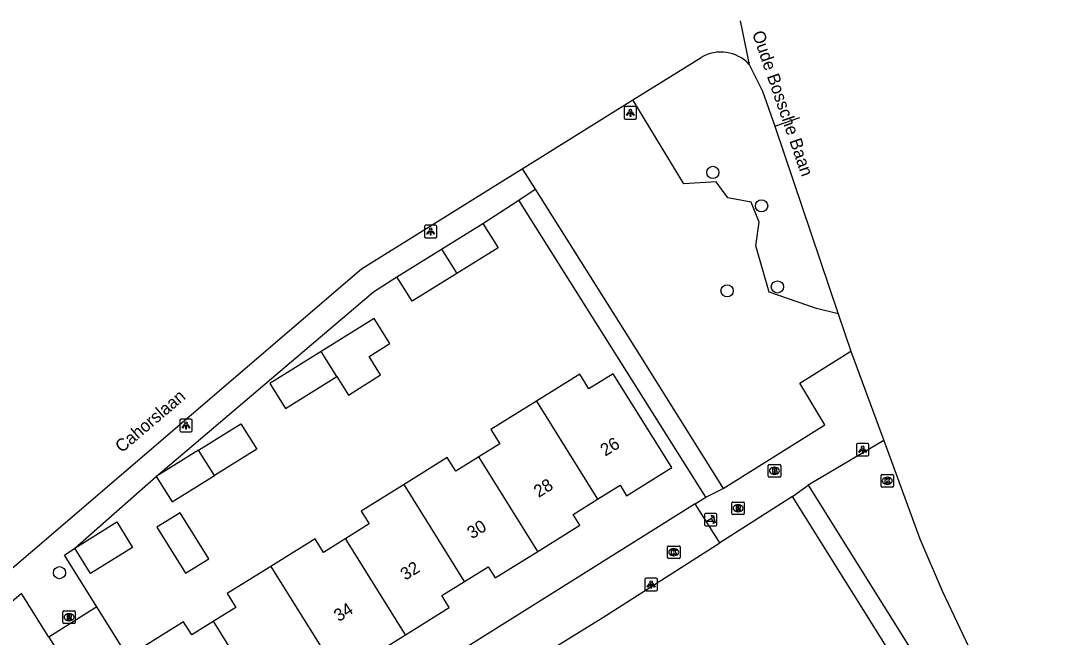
# Model space of a CAD drawing. Extents: x 158461 to 159795, y 387220 to 388672.
# Drawn here: x 159005.8 to 159089.3, y 388121.2 to 388170.7 of the extents above; entities that cross this region are included whole.
import ezdxf

# ---------------------------------------------------------------- set-up
doc = ezdxf.new("R2010")
doc.units = 0
for name, color, linetype in [('IMGEO_Boom', 7, 'Continuous'), ('IMGEO_Brandkraan', 7, 'Continuous'), ('IMGEO_Fietspad_gesloten', 7, 'Continuous'), ('IMGEO_Groenvoorziening', 7, 'Continuous'), ('IMGEO_Kolk', 7, 'Continuous'), ('IMGEO_Lichtpunt', 7, 'Continuous'), ('IMGEO_Openbare_ruimte_label', 7, 'Continuous'), ('IMGEO_Pand', 7, 'Continuous'), ('IMGEO_Pand_nummerreeks', 7, 'Continuous'), ('IMGEO_Poller', 7, 'Continuous'), ('IMGEO_Rijbaan_lokaal_open', 7, 'Continuous'), ('IMGEO_Rioolput', 7, 'Continuous'), ('IMGEO_Voetpad_open', 7, 'Continuous')]:
    doc.layers.add(name, color=color, linetype=linetype)

msp = doc.modelspace()

# ---------------------------------------------------------------- linework, layer by layer
at = {"layer": 'IMGEO_Boom'}
for centre in [(159061.3, 388158.516), (159065.212, 388155.834), (159062.442, 388149.001), (159066.481, 388149.315), (159008.862, 388126.362)]:
    msp.add_circle(centre, 0.489, dxfattribs=at)
at = {"layer": 'IMGEO_Brandkraan'}
for p, q in [((159065.744, 388134.122), (159065.744, 388134.974)), ((159065.819, 388135.048), (159066.671, 388135.048)), ((159066.745, 388134.974), (159066.745, 388134.122)), ((159066.255, 388134.268), (159066.23, 388134.268)), ((159066.232, 388134.828), (159066.257, 388134.828)), ((159066.671, 388134.048), (159065.819, 388134.048))]:
    msp.add_line(p, q, dxfattribs=at)
for points in [[(159065.744, 388134.122), (159065.744, 388134.974)], [(159065.819, 388135.048), (159066.671, 388135.048)], [(159066.745, 388134.974), (159066.745, 388134.122)], [(159066.092, 388134.748), (159066.092, 388134.348), (159066.305, 388134.348)], [(159066.323, 388134.748), (159066.092, 388134.748)], [(159066.271, 388134.667), (159066.217, 388134.667), (159066.217, 388134.591)], [(159066.217, 388134.591), (159066.27, 388134.591)], [(159066.279, 388134.515), (159066.217, 388134.515), (159066.217, 388134.434)], [(159066.217, 388134.434), (159066.279, 388134.434)], [(159066.671, 388134.048), (159065.819, 388134.048)]]:
    msp.add_lwpolyline(points, dxfattribs=at)
for centre, radius, start, end in [((159065.821, 388134.972), 0.0765, 91.55205, 178.44795), ((159065.821, 388134.972), 0.0765, 91.55205, 178.44795), ((159066.669, 388134.972), 0.0765, 1.55205, 88.44795), ((159066.669, 388134.972), 0.0765, 1.55205, 88.44795), ((159065.821, 388134.124), 0.0765, 181.55205, 268.44795), ((159065.821, 388134.124), 0.0765, 181.55205, 268.44795), ((159066.272, 388134.629), 0.0379, 267.82845, 90.93552), ((159066.28, 388134.474), 0.0404, 269.87594, 90.50774), ((159066.311, 388134.599), 0.251, 268.66757, 293.53466), ((159066.327, 388134.603), 0.145, 59.4692, 91.53667), ((159066.352, 388134.65), 0.0922, 285.51372, 58.15012), ((159066.357, 388134.458), 0.105, 301.31148, 78.98903), ((159066.669, 388134.124), 0.0765, 271.55205, 358.44795), ((159066.669, 388134.124), 0.0765, 271.55205, 358.44795)]:
    msp.add_arc(centre, radius, start, end, dxfattribs=at)
for centre, major_axis, ratio, start_param, end_param in [((159066.231, 388134.548), (-0.387, 0.002), 0.722429, 4.712389, 7.853982), ((159066.256, 388134.548), (-0.39, 0.002), 0.717154, 1.570796, 4.712389)]:
    msp.add_ellipse(centre, major_axis=major_axis, ratio=ratio, start_param=start_param, end_param=end_param, dxfattribs=at)
at = {"layer": 'IMGEO_Fietspad_gesloten'}
for points in [[(159063.491, 388170.696), (159063.491, 388170.696), (159064.209, 388167.197)], [(159054.892, 388164.342), (159060.363, 388167.749)], [(159064.209, 388167.197), (159065.292, 388165.044), (159066.267, 388162.234)], [(159045.995, 388158.801), (159054.892, 388164.342)], [(159066.267, 388162.234), (159068.291, 388162.936)], [(159066.267, 388162.234), (159071.359, 388147.153)], [(158953.377, 388082.419), (159033.11, 388150.766), (159044.659, 388157.968), (159045.995, 388158.801)], [(159071.359, 388147.153), (159072.366, 388144.17)], [(159072.366, 388144.17), (159075.012, 388136.993)], [(159075.012, 388136.993), (159077.926, 388129.094), (159079.7, 388124.896), (159082.53, 388118.898), (159084.282, 388115.609)]]:
    msp.add_lwpolyline(points, dxfattribs=at)
msp.add_arc((159061.946, 388165.107), 3.08, 42.72512, 120.9396, dxfattribs=at)
at = {"layer": 'IMGEO_Groenvoorziening'}
msp.add_lwpolyline([(159071.359, 388147.153), (159069.608, 388147.596), (159065.83, 388148.885), (159064.739, 388152.622), (159065.014, 388154.507), (159064.385, 388156.117), (159062.501, 388156.47), (159061.558, 388157.766), (159058.967, 388157.609), (159054.892, 388164.342)], dxfattribs=at)
at = {"layer": 'IMGEO_Kolk'}
for p, q in [((159074.8, 388133.316), (159074.8, 388134.168)), ((159074.875, 388134.242), (159075.727, 388134.242)), ((159075.801, 388134.168), (159075.801, 388133.316)), ((159075.311, 388133.462), (159075.286, 388133.462)), ((159075.288, 388134.022), (159075.313, 388134.022)), ((159075.727, 388133.242), (159074.875, 388133.242)), ((159057.668, 388127.578), (159057.668, 388128.43)), ((159057.743, 388128.504), (159058.595, 388128.504)), ((159058.156, 388128.284), (159058.181, 388128.284)), ((159058.669, 388128.43), (159058.669, 388127.578)), ((159058.595, 388127.504), (159057.743, 388127.504)), ((159058.179, 388127.724), (159058.154, 388127.724))]:
    msp.add_line(p, q, dxfattribs=at)
for points in [[(159074.8, 388133.316), (159074.8, 388134.168)], [(159074.875, 388134.242), (159075.727, 388134.242)], [(159075.801, 388134.168), (159075.801, 388133.316)], [(159075.121, 388133.942), (159075.244, 388133.942), (159075.244, 388133.791), (159075.374, 388133.942), (159075.538, 388133.942), (159075.392, 388133.791), (159075.545, 388133.542), (159075.393, 388133.542), (159075.308, 388133.706), (159075.244, 388133.639), (159075.244, 388133.542), (159075.121, 388133.542), (159075.121, 388133.942)], [(159075.727, 388133.242), (159074.875, 388133.242)], [(159057.668, 388127.578), (159057.668, 388128.43)], [(159057.743, 388128.504), (159058.595, 388128.504)], [(159058.669, 388128.43), (159058.669, 388127.578)], [(159058.595, 388127.504), (159057.743, 388127.504)], [(159057.989, 388128.204), (159058.112, 388128.204), (159058.112, 388128.053), (159058.242, 388128.204), (159058.406, 388128.204), (159058.26, 388128.053), (159058.413, 388127.804), (159058.261, 388127.804), (159058.176, 388127.968), (159058.112, 388127.901), (159058.112, 388127.804), (159057.989, 388127.804), (159057.989, 388128.204)]]:
    msp.add_lwpolyline(points, dxfattribs=at)
for centre, start, end in [((159074.877, 388134.166), 91.55205, 178.44795), ((159074.877, 388134.166), 91.55205, 178.44795), ((159075.725, 388134.166), 1.55205, 88.44795), ((159075.725, 388134.166), 1.55205, 88.44795), ((159074.877, 388133.318), 181.55205, 268.44795), ((159074.877, 388133.318), 181.55205, 268.44795), ((159075.725, 388133.318), 271.55205, 358.44795), ((159075.725, 388133.318), 271.55205, 358.44795), ((159057.745, 388128.428), 91.55205, 178.44795), ((159057.745, 388128.428), 91.55205, 178.44795), ((159058.593, 388128.428), 1.55205, 88.44795), ((159058.593, 388128.428), 1.55205, 88.44795), ((159057.745, 388127.58), 181.55205, 268.44795), ((159057.745, 388127.58), 181.55205, 268.44795), ((159058.593, 388127.58), 271.55205, 358.44795), ((159058.593, 388127.58), 271.55205, 358.44795)]:
    msp.add_arc(centre, 0.0765, start, end, dxfattribs=at)
for centre, major_axis, ratio, start_param, end_param in [((159075.287, 388133.742), (-0.387, 0.002), 0.722429, 4.712389, 7.853982), ((159075.312, 388133.742), (-0.39, 0.002), 0.717154, 1.570796, 4.712389), ((159058.155, 388128.004), (-0.387, 0.002), 0.722429, 4.712389, 7.853982), ((159058.18, 388128.004), (-0.39, 0.002), 0.717154, 1.570796, 4.712389)]:
    msp.add_ellipse(centre, major_axis=major_axis, ratio=ratio, start_param=start_param, end_param=end_param, dxfattribs=at)
at = {"layer": 'IMGEO_Lichtpunt'}
for p, q in [((159054.183, 388163.707), (159054.183, 388162.9)), ((159054.183, 388163.707), (159054.183, 388162.9)), ((159055.085, 388163.802), (159054.277, 388163.802)), ((159055.085, 388163.802), (159054.277, 388163.802)), ((159055.179, 388162.9), (159055.179, 388163.707)), ((159055.179, 388162.9), (159055.179, 388163.707)), ((159054.277, 388162.806), (159055.085, 388162.806)), ((159054.277, 388162.806), (159055.085, 388162.806)), ((159038.156, 388154.171), (159038.156, 388153.364)), ((159038.156, 388154.171), (159038.156, 388153.364)), ((159039.058, 388154.266), (159038.25, 388154.266)), ((159039.058, 388154.266), (159038.25, 388154.266)), ((159039.152, 388153.364), (159039.152, 388154.171)), ((159039.152, 388153.364), (159039.152, 388154.171)), ((159038.25, 388153.27), (159039.058, 388153.27)), ((159038.25, 388153.27), (159039.058, 388153.27)), ((159018.515, 388138.591), (159018.515, 388137.784)), ((159018.515, 388138.591), (159018.515, 388137.784)), ((159019.417, 388138.686), (159018.609, 388138.686)), ((159019.417, 388138.686), (159018.609, 388138.686)), ((159019.511, 388137.784), (159019.511, 388138.591)), ((159019.511, 388137.784), (159019.511, 388138.591)), ((159018.609, 388137.69), (159019.417, 388137.69)), ((159018.609, 388137.69), (159019.417, 388137.69)), ((159072.83, 388136.646), (159072.83, 388135.839)), ((159072.83, 388136.646), (159072.83, 388135.839)), ((159073.732, 388136.741), (159072.924, 388136.741)), ((159073.732, 388136.741), (159072.924, 388136.741)), ((159073.826, 388135.839), (159073.826, 388136.646)), ((159073.826, 388135.839), (159073.826, 388136.646)), ((159072.924, 388135.745), (159073.732, 388135.745)), ((159072.924, 388135.745), (159073.732, 388135.745)), ((159055.854, 388125.817), (159055.854, 388125.01)), ((159055.854, 388125.817), (159055.854, 388125.01)), ((159056.756, 388125.912), (159055.948, 388125.912)), ((159056.756, 388125.912), (159055.948, 388125.912)), ((159056.85, 388125.01), (159056.85, 388125.817)), ((159056.85, 388125.01), (159056.85, 388125.817)), ((159055.948, 388124.916), (159056.756, 388124.916)), ((159055.948, 388124.916), (159056.756, 388124.916))]:
    msp.add_line(p, q, dxfattribs=at)
for points in [[(159054.557, 388163.371), (159054.596, 388163.343), (159054.408, 388163.081), (159054.37, 388163.108), (159054.557, 388163.371)], [(159054.769, 388163.343), (159054.807, 388163.37), (159054.994, 388163.108), (159054.955, 388163.08), (159054.769, 388163.343)], [(159054.659, 388163.323), (159054.706, 388163.323), (159054.706, 388163.001), (159054.659, 388163.001), (159054.659, 388163.323)], [(159038.53, 388153.835), (159038.569, 388153.807), (159038.381, 388153.545), (159038.343, 388153.572), (159038.53, 388153.835)], [(159038.632, 388153.787), (159038.679, 388153.787), (159038.679, 388153.465), (159038.632, 388153.465), (159038.632, 388153.787)], [(159038.742, 388153.807), (159038.78, 388153.834), (159038.967, 388153.572), (159038.928, 388153.544), (159038.742, 388153.807)], [(159018.889, 388138.255), (159018.928, 388138.227), (159018.74, 388137.965), (159018.702, 388137.992), (159018.889, 388138.255)], [(159018.991, 388138.207), (159019.038, 388138.207), (159019.038, 388137.885), (159018.991, 388137.885), (159018.991, 388138.207)], [(159019.101, 388138.227), (159019.139, 388138.254), (159019.326, 388137.992), (159019.287, 388137.964), (159019.101, 388138.227)], [(159073.204, 388136.31), (159073.243, 388136.282), (159073.055, 388136.02), (159073.017, 388136.047), (159073.204, 388136.31)], [(159073.306, 388136.262), (159073.353, 388136.262), (159073.353, 388135.94), (159073.306, 388135.94), (159073.306, 388136.262)], [(159073.416, 388136.282), (159073.454, 388136.309), (159073.641, 388136.047), (159073.602, 388136.019), (159073.416, 388136.282)], [(159056.228, 388125.481), (159056.267, 388125.453), (159056.079, 388125.191), (159056.041, 388125.218), (159056.228, 388125.481)], [(159056.33, 388125.433), (159056.377, 388125.433), (159056.377, 388125.111), (159056.33, 388125.111), (159056.33, 388125.433)], [(159056.44, 388125.453), (159056.478, 388125.48), (159056.665, 388125.218), (159056.626, 388125.19), (159056.44, 388125.453)]]:
    msp.add_lwpolyline(points, dxfattribs=at)
for centre in [(159054.682, 388163.505), (159038.655, 388153.969), (159019.014, 388138.389), (159073.329, 388136.444), (159056.353, 388125.615)]:
    msp.add_circle(centre, 0.0994, dxfattribs=at)
for centre, start, end in [((159054.277, 388163.707), 90, 180), ((159054.277, 388163.707), 90, 180), ((159055.085, 388163.707), 0, 90), ((159055.085, 388163.707), 0, 90), ((159054.277, 388162.9), 180, 270), ((159054.277, 388162.9), 180, 270), ((159055.085, 388162.9), 270, 0), ((159055.085, 388162.9), 270, 360), ((159038.25, 388154.171), 90, 180), ((159038.25, 388154.171), 90, 180), ((159039.058, 388154.171), 0, 90), ((159039.058, 388154.171), 0, 90), ((159038.25, 388153.364), 180, 270), ((159038.25, 388153.364), 180, 270), ((159039.058, 388153.364), 270, 0), ((159039.058, 388153.364), 270, 360), ((159018.609, 388138.591), 90, 180), ((159018.609, 388138.591), 90, 180), ((159019.417, 388138.591), 0, 90), ((159019.417, 388138.591), 0, 90), ((159018.609, 388137.784), 180, 270), ((159018.609, 388137.784), 180, 270), ((159019.417, 388137.784), 270, 0), ((159019.417, 388137.784), 270, 360), ((159072.924, 388136.646), 90, 180), ((159072.924, 388136.646), 90, 180), ((159073.732, 388136.646), 0, 90), ((159073.732, 388136.646), 0, 90), ((159072.924, 388135.839), 180, 270), ((159072.924, 388135.839), 180, 270), ((159073.732, 388135.839), 270, 0), ((159073.732, 388135.839), 270, 360), ((159055.948, 388125.817), 90, 180), ((159055.948, 388125.817), 90, 180), ((159056.756, 388125.817), 0, 90), ((159056.756, 388125.817), 0, 90), ((159055.948, 388125.01), 180, 270), ((159055.948, 388125.01), 180, 270), ((159056.756, 388125.01), 270, 0), ((159056.756, 388125.01), 270, 360)]:
    msp.add_arc(centre, 0.0946, start, end, dxfattribs=at)
at = {"layer": 'IMGEO_Pand'}
for points in [[(159039.533, 388152.356), (159042.846, 388154.419)], [(159042.846, 388154.419), (159044.063, 388152.466), (159040.749, 388150.402)], [(159035.947, 388150.122), (159039.533, 388152.356)], [(159039.533, 388152.356), (159040.749, 388150.402)], [(159040.749, 388150.402), (159037.164, 388148.169), (159035.947, 388150.122)], [(159031.122, 388142.12), (159032.049, 388140.631), (159034.639, 388142.243), (159033.712, 388143.733), (159035.367, 388144.764), (159034.113, 388146.778), (159029.868, 388144.134)], [(159029.868, 388144.134), (159025.736, 388141.56), (159026.99, 388139.547), (159031.122, 388142.12)], [(159031.122, 388142.12), (159029.868, 388144.134)], [(159052.042, 388132.261), (159053.852, 388133.388), (159054.378, 388132.544), (159057.997, 388134.799), (159053.297, 388142.344), (159051.348, 388141.13), (159050.614, 388142.308), (159047.136, 388140.142)], [(159047.136, 388140.142), (159046.371, 388139.665), (159043.485, 388137.867), (159044.205, 388136.711), (159042.53, 388135.668)], [(159047.136, 388140.142), (159052.042, 388132.261)], [(159020.02, 388136.203), (159023.43, 388138.327), (159024.702, 388136.285), (159021.292, 388134.161)], [(159020.02, 388136.203), (159016.622, 388134.086)], [(159021.292, 388134.161), (159020.02, 388136.203)], [(159042.53, 388135.668), (159040.667, 388134.507), (159039.979, 388135.611), (159036.517, 388133.454)], [(159047.256, 388128.077), (159042.53, 388135.668)], [(159016.622, 388134.086), (159017.894, 388132.044), (159021.292, 388134.161)], [(159036.517, 388133.454), (159033.078, 388131.312), (159033.725, 388130.273), (159031.838, 388129.098)], [(159041.366, 388125.665), (159036.517, 388133.454)], [(159047.256, 388128.077), (159050.635, 388130.181), (159050.095, 388131.048), (159052.042, 388132.261)], [(159016.686, 388130.014), (159018.981, 388126.329), (159020.837, 388127.485), (159018.542, 388131.17), (159016.686, 388130.014)], [(159010.085, 388128.338), (159013.455, 388130.437), (159014.73, 388128.39), (159011.36, 388126.291), (159010.085, 388128.338)], [(159031.838, 388129.098), (159030.056, 388127.988), (159029.38, 388129.074), (159025.835, 388126.866)], [(159036.641, 388121.382), (159031.911, 388128.981), (159031.838, 388129.098)], [(159041.366, 388125.665), (159043.259, 388126.844), (159043.823, 388125.939), (159047.256, 388128.077)], [(159025.835, 388126.866), (159022.333, 388124.684), (159023.024, 388123.574), (159021.202, 388122.439)], [(159025.835, 388126.866), (159030.718, 388119.025)], [(159036.641, 388121.382), (159040.148, 388123.566), (159039.546, 388124.531), (159041.366, 388125.665)], [(159021.202, 388122.439), (159019.482, 388121.368), (159018.825, 388122.422), (159015.118, 388120.112), (159019.937, 388112.376), (159021.942, 388113.626), (159022.553, 388112.646), (159025.972, 388114.776)], [(159021.202, 388122.439), (159021.271, 388122.328), (159025.972, 388114.776)], [(159030.718, 388119.025), (159032.637, 388120.22), (159033.235, 388119.26), (159036.641, 388121.382)]]:
    msp.add_lwpolyline(points, dxfattribs=at)
at = {"layer": 'IMGEO_Poller'}
for p, q in [((159060.629, 388131.023), (159060.629, 388130.216)), ((159060.629, 388131.023), (159060.629, 388130.216)), ((159061.531, 388131.118), (159060.723, 388131.118)), ((159061.531, 388131.118), (159060.723, 388131.118)), ((159061.625, 388130.216), (159061.625, 388131.023)), ((159061.625, 388130.216), (159061.625, 388131.023)), ((159060.723, 388130.121), (159061.531, 388130.121)), ((159060.723, 388130.121), (159061.531, 388130.121))]:
    msp.add_line(p, q, dxfattribs=at)
for points in [[(159061.308, 388130.847), (159061.296, 388130.774), (159061.171, 388130.979)], [(159061.171, 388130.979), (159061.402, 388130.913), (159061.331, 388130.881)], [(159061.264, 388130.474), (159060.751, 388130.474), (159061.181, 388130.749)], [(159061.324, 388130.302), (159061.39, 388130.533), (159061.42, 388130.465)], [(159061.456, 388130.438), (159061.528, 388130.427), (159061.324, 388130.302)]]:
    msp.add_lwpolyline(points, dxfattribs=at)
for centre, radius, start, end in [((159060.723, 388131.023), 0.0946, 90, 180), ((159060.723, 388131.023), 0.0946, 90, 180), ((159060.95, 388130.534), 0.476, 351.75274, 41.16905), ((159060.95, 388130.534), 0.516, 349.35686, 42.29123), ((159061.531, 388131.023), 0.0946, 0, 90), ((159061.531, 388131.023), 0.0946, 0, 90), ((159060.723, 388130.216), 0.0946, 180, 270), ((159060.723, 388130.216), 0.0946, 180, 270), ((159060.936, 388130.524), 0.332, 351.32473, 42.4854), ((159061.531, 388130.216), 0.0946, 270, 0), ((159061.531, 388130.216), 0.0946, 270, 0)]:
    msp.add_arc(centre, radius, start, end, dxfattribs=at)
at = {"layer": 'IMGEO_Rijbaan_lokaal_open'}
for points in [[(159059.869, 388131.884), (159021.647, 388107.89), (159011.851, 388123.609)], [(159061.868, 388128.764), (159059.869, 388131.884)], [(159060.694, 388087.914), (159059.062, 388093.558), (159043.934, 388117.5), (159052.469, 388122.753), (159061.868, 388128.764)], [(159011.851, 388123.609), (159008.014, 388121.19)], [(159008.014, 388121.19), (159021.329, 388099.933), (159009.653, 388092.602), (158999.129, 388085.995)]]:
    msp.add_lwpolyline(points, dxfattribs=at)
at = {"layer": 'IMGEO_Rioolput'}
for p, q in [((159062.823, 388131.113), (159062.823, 388131.965)), ((159062.898, 388132.039), (159063.75, 388132.039)), ((159063.311, 388131.819), (159063.336, 388131.819)), ((159063.824, 388131.965), (159063.824, 388131.113)), ((159063.75, 388131.039), (159062.898, 388131.039)), ((159063.334, 388131.259), (159063.309, 388131.259)), ((159009.206, 388123.286), (159010.058, 388123.286)), ((159009.131, 388122.36), (159009.131, 388123.212)), ((159009.642, 388122.506), (159009.617, 388122.506)), ((159009.619, 388123.066), (159009.644, 388123.066)), ((159010.132, 388123.212), (159010.132, 388122.36)), ((159010.058, 388122.286), (159009.206, 388122.286))]:
    msp.add_line(p, q, dxfattribs=at)
for points in [[(159062.823, 388131.113), (159062.823, 388131.965)], [(159062.898, 388132.039), (159063.75, 388132.039)], [(159063.412, 388131.737), (159063.16, 388131.739), (159063.16, 388131.339)], [(159063.338, 388131.658), (159063.284, 388131.658), (159063.284, 388131.577)], [(159063.824, 388131.965), (159063.824, 388131.113)], [(159063.75, 388131.039), (159062.898, 388131.039)], [(159063.16, 388131.339), (159063.284, 388131.339), (159063.284, 388131.501), (159063.295, 388131.501)], [(159063.284, 388131.577), (159063.336, 388131.577)], [(159063.342, 388131.472), (159063.413, 388131.339), (159063.553, 388131.339), (159063.488, 388131.465)], [(159009.206, 388123.286), (159010.058, 388123.286)], [(159009.131, 388122.36), (159009.131, 388123.212)], [(159009.72, 388122.984), (159009.468, 388122.986), (159009.468, 388122.586)], [(159009.468, 388122.586), (159009.592, 388122.586), (159009.592, 388122.748), (159009.603, 388122.748)], [(159009.646, 388122.905), (159009.592, 388122.905), (159009.592, 388122.824)], [(159009.592, 388122.824), (159009.644, 388122.824)], [(159009.65, 388122.719), (159009.721, 388122.586), (159009.861, 388122.586), (159009.796, 388122.712)], [(159010.132, 388123.212), (159010.132, 388122.36)], [(159010.058, 388122.286), (159009.206, 388122.286)]]:
    msp.add_lwpolyline(points, dxfattribs=at)
for centre, radius, start, end in [((159062.9, 388131.963), 0.0765, 91.55205, 178.44795), ((159062.9, 388131.963), 0.0765, 91.55205, 178.44795), ((159063.344, 388131.562), 0.0964, 77.00612, 93.18647), ((159063.358, 388131.619), 0.0378, 276.66336, 79.67722), ((159063.411, 388131.627), 0.109, 350.36119, 89.41601), ((159063.748, 388131.963), 0.0765, 1.55205, 88.44795), ((159063.748, 388131.963), 0.0765, 1.55205, 88.44795), ((159062.9, 388131.115), 0.0765, 181.55205, 268.44795), ((159062.9, 388131.115), 0.0765, 181.55205, 268.44795), ((159063.294, 388131.448), 0.0533, 26.02933, 88.69889), ((159063.32, 388131.766), 0.19, 274.7715, 282.96867), ((159063.409, 388131.627), 0.112, 277.58423, 350.98172), ((159063.393, 388131.412), 0.108, 29.51342, 73.79051), ((159063.748, 388131.115), 0.0765, 271.55205, 358.44795), ((159063.748, 388131.115), 0.0765, 271.55205, 358.44795), ((159009.208, 388123.21), 0.0765, 91.55205, 178.44795), ((159009.208, 388123.21), 0.0765, 91.55205, 178.44795), ((159010.056, 388123.21), 0.0765, 1.55205, 88.44795), ((159010.056, 388123.21), 0.0765, 1.55205, 88.44795), ((159009.602, 388122.695), 0.0533, 26.02933, 88.69889), ((159009.628, 388123.013), 0.19, 274.7715, 282.96867), ((159009.652, 388122.809), 0.0964, 77.00612, 93.18647), ((159009.666, 388122.866), 0.0378, 276.66336, 79.67722), ((159009.719, 388122.874), 0.109, 350.36119, 89.41601), ((159009.717, 388122.874), 0.112, 277.58423, 350.98172), ((159009.701, 388122.659), 0.108, 29.51342, 73.79051), ((159009.208, 388122.362), 0.0765, 181.55205, 268.44795), ((159009.208, 388122.362), 0.0765, 181.55205, 268.44795), ((159010.056, 388122.362), 0.0765, 271.55205, 358.44795), ((159010.056, 388122.362), 0.0765, 271.55205, 358.44795)]:
    msp.add_arc(centre, radius, start, end, dxfattribs=at)
for centre, major_axis, ratio, start_param, end_param in [((159063.31, 388131.539), (-0.387, 0.002), 0.722429, 4.712389, 7.853982), ((159063.335, 388131.539), (-0.39, 0.002), 0.717154, 1.570796, 4.712389), ((159009.618, 388122.786), (-0.387, 0.002), 0.722429, 4.712389, 7.853982), ((159009.643, 388122.786), (-0.39, 0.002), 0.717154, 1.570796, 4.712389)]:
    msp.add_ellipse(centre, major_axis=major_axis, ratio=ratio, start_param=start_param, end_param=end_param, dxfattribs=at)
at = {"layer": 'IMGEO_Voetpad_open'}
for points in [[(159045.995, 388158.801), (159047.036, 388157.158)], [(159045.717, 388156.277), (159047.036, 388157.158)], [(159047.036, 388157.158), (159055.091, 388144.362), (159062.135, 388133.132)], [(159042.846, 388154.419), (159045.717, 388156.277)], [(159060.725, 388132.421), (159045.717, 388156.277)], [(159016.622, 388134.086), (159034.074, 388148.919), (159035.947, 388150.122)], [(159062.135, 388133.132), (159070.278, 388138.236), (159068.274, 388141.576), (159072.366, 388144.17)], [(159075.012, 388136.993), (159068.952, 388133.382)], [(159010.085, 388128.338), (159016.622, 388134.086)], [(159067.701, 388132.494), (159068.952, 388133.382)], [(159068.952, 388133.382), (159081.098, 388113.961)], [(159060.725, 388132.421), (159062.135, 388133.132)], [(159067.701, 388132.494), (159061.868, 388128.764)], [(159089.258, 388096.72), (159086.777, 388101.95), (159067.701, 388132.494)], [(159059.869, 388131.884), (159060.725, 388132.421)], [(159011.851, 388123.609), (159009.267, 388127.756), (159010.085, 388128.338)], [(159008.014, 388121.19), (159005.821, 388124.69), (159000, 388119.706), (158985.724, 388107.612)]]:
    msp.add_lwpolyline(points, dxfattribs=at)

# ---------------------------------------------------------------- texts
at = {"layer": 'IMGEO_Openbare_ruimte_label'}
for s, rotation, p in [('Oude Bossche Baan', 289.08724, (159064.435, 388169.698)), ('Cahorslaan', 40.45838, (159013.858, 388135.947))]:
    msp.add_text(s, height=1, rotation=rotation, dxfattribs=at).set_placement(p)
at = {"layer": 'IMGEO_Pand_nummerreeks'}
for s, p in [('26', (159052.663, 388135.678)), ('28', (159047.318, 388132.357)), ('30', (159041.971, 388129.035)), ('32', (159036.618, 388125.709)), ('34', (159031.273, 388122.387))]:
    msp.add_text(s, height=1, rotation=31.85576, dxfattribs=at).set_placement(p)

doc.saveas('drawing.dxf')
